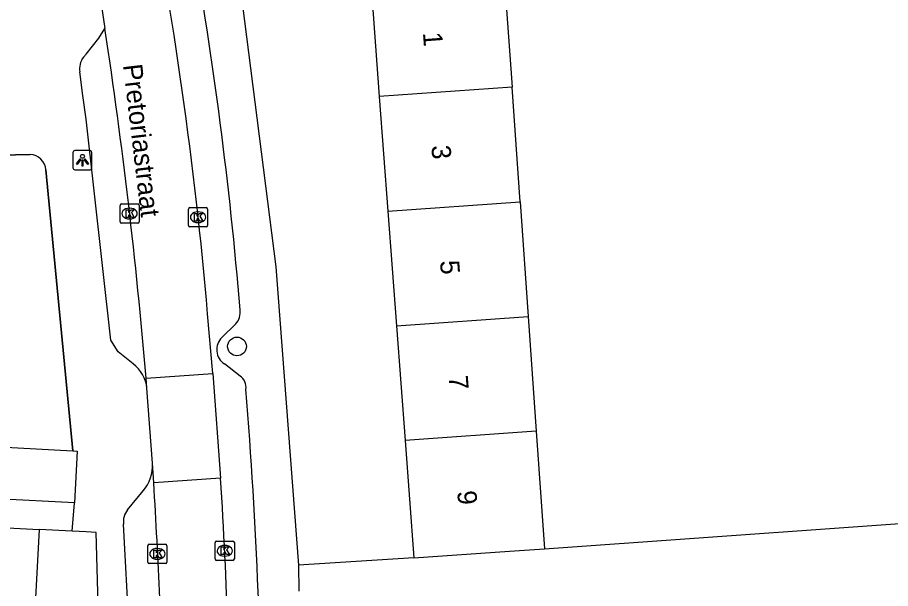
# Model space of a CAD drawing. Extents: x 163010 to 163853, y 382793 to 383982.
# Drawn here: x 163496.42 to 163541.99, y 383513.32 to 383543.12 of the extents above; entities that cross this region are included whole.
import ezdxf

# ---------------------------------------------------------------- set-up
doc = ezdxf.new("R2010")
doc.units = 0
for name, color, linetype in [('IMGEO_Boom', 7, 'Continuous'), ('IMGEO_Kolk', 7, 'Continuous'), ('IMGEO_Lichtpunt', 7, 'Continuous'), ('IMGEO_Muur', 7, 'Continuous'), ('IMGEO_Openbare_ruimte_label', 7, 'Continuous'), ('IMGEO_Pand', 7, 'Continuous'), ('IMGEO_Pand_nummerreeks', 7, 'Continuous'), ('IMGEO_Rijbaan_lokaal_open', 7, 'Continuous'), ('IMGEO_Voetpad_open', 7, 'Continuous')]:
    doc.layers.add(name, color=color, linetype=linetype)

msp = doc.modelspace()

# ---------------------------------------------------------------- linework, layer by layer
at = {"layer": 'IMGEO_Boom'}
msp.add_circle((163507.878, 383525.951), 0.489, dxfattribs=at)
at = {"layer": 'IMGEO_Kolk'}
for p, q in [((163501.772, 383532.46), (163501.772, 383533.312)), ((163501.847, 383533.386), (163502.699, 383533.386)), ((163502.26, 383533.166), (163502.285, 383533.166)), ((163502.773, 383533.312), (163502.773, 383532.46)), ((163505.344, 383532.269), (163505.344, 383533.121)), ((163505.419, 383533.195), (163506.271, 383533.195)), ((163506.345, 383533.121), (163506.345, 383532.269)), ((163505.832, 383532.975), (163505.857, 383532.975)), ((163502.699, 383532.386), (163501.847, 383532.386)), ((163502.283, 383532.606), (163502.258, 383532.606)), ((163506.271, 383532.195), (163505.419, 383532.195)), ((163505.855, 383532.415), (163505.83, 383532.415)), ((163506.814, 383515.787), (163507.666, 383515.787)), ((163503.222, 383514.701), (163503.222, 383515.553)), ((163503.297, 383515.627), (163504.149, 383515.627)), ((163503.71, 383515.407), (163503.735, 383515.407)), ((163504.223, 383515.553), (163504.223, 383514.701)), ((163506.739, 383514.861), (163506.739, 383515.713)), ((163507.227, 383515.567), (163507.252, 383515.567)), ((163507.74, 383515.713), (163507.74, 383514.861)), ((163503.733, 383514.847), (163503.708, 383514.847)), ((163507.25, 383515.007), (163507.225, 383515.007)), ((163504.149, 383514.627), (163503.297, 383514.627)), ((163507.666, 383514.787), (163506.814, 383514.787))]:
    msp.add_line(p, q, dxfattribs=at)
for points in [[(163501.772, 383532.46), (163501.772, 383533.312)], [(163501.847, 383533.386), (163502.699, 383533.386)], [(163502.093, 383533.086), (163502.216, 383533.086), (163502.216, 383532.935), (163502.346, 383533.086), (163502.51, 383533.086), (163502.364, 383532.935), (163502.517, 383532.686), (163502.365, 383532.686), (163502.28, 383532.85), (163502.216, 383532.783), (163502.216, 383532.686), (163502.093, 383532.686), (163502.093, 383533.086)], [(163502.773, 383533.312), (163502.773, 383532.46)], [(163505.344, 383532.269), (163505.344, 383533.121)], [(163505.419, 383533.195), (163506.271, 383533.195)], [(163506.345, 383533.121), (163506.345, 383532.269)], [(163505.665, 383532.895), (163505.788, 383532.895), (163505.788, 383532.744), (163505.918, 383532.895), (163506.082, 383532.895), (163505.936, 383532.744), (163506.089, 383532.495), (163505.937, 383532.495), (163505.852, 383532.659), (163505.788, 383532.592), (163505.788, 383532.495), (163505.665, 383532.495), (163505.665, 383532.895)], [(163502.699, 383532.386), (163501.847, 383532.386)], [(163506.271, 383532.195), (163505.419, 383532.195)], [(163506.814, 383515.787), (163507.666, 383515.787)], [(163503.222, 383514.701), (163503.222, 383515.553)], [(163503.297, 383515.627), (163504.149, 383515.627)], [(163503.543, 383515.327), (163503.666, 383515.327), (163503.666, 383515.176), (163503.796, 383515.327), (163503.96, 383515.327), (163503.814, 383515.176), (163503.967, 383514.927), (163503.815, 383514.927), (163503.73, 383515.091), (163503.666, 383515.024), (163503.666, 383514.927), (163503.543, 383514.927), (163503.543, 383515.327)], [(163504.223, 383515.553), (163504.223, 383514.701)], [(163506.739, 383514.861), (163506.739, 383515.713)], [(163507.06, 383515.487), (163507.183, 383515.487), (163507.183, 383515.336), (163507.313, 383515.487), (163507.477, 383515.487), (163507.331, 383515.336), (163507.484, 383515.087), (163507.332, 383515.087), (163507.247, 383515.251), (163507.183, 383515.184), (163507.183, 383515.087), (163507.06, 383515.087), (163507.06, 383515.487)], [(163507.74, 383515.713), (163507.74, 383514.861)], [(163504.149, 383514.627), (163503.297, 383514.627)], [(163507.666, 383514.787), (163506.814, 383514.787)]]:
    msp.add_lwpolyline(points, dxfattribs=at)
for centre, start, end in [((163501.849, 383533.31), 91.552, 178.448), ((163501.849, 383533.31), 91.552, 178.448), ((163502.697, 383533.31), 1.552, 88.448), ((163502.697, 383533.31), 1.552, 88.448), ((163505.421, 383533.119), 91.552, 178.448), ((163505.421, 383533.119), 91.552, 178.448), ((163506.269, 383533.119), 1.552, 88.448), ((163506.269, 383533.119), 1.552, 88.448), ((163501.849, 383532.462), 181.552, 268.448), ((163501.849, 383532.462), 181.552, 268.448), ((163502.697, 383532.462), 271.552, 358.448), ((163502.697, 383532.462), 271.552, 358.448), ((163505.421, 383532.271), 181.552, 268.448), ((163505.421, 383532.271), 181.552, 268.448), ((163506.269, 383532.271), 271.552, 358.448), ((163506.269, 383532.271), 271.552, 358.448), ((163506.816, 383515.711), 91.552, 178.448), ((163506.816, 383515.711), 91.552, 178.448), ((163507.664, 383515.711), 1.552, 88.448), ((163507.664, 383515.711), 1.552, 88.448), ((163503.299, 383515.551), 91.552, 178.448), ((163503.299, 383515.551), 91.552, 178.448), ((163504.147, 383515.551), 1.552, 88.448), ((163504.147, 383515.551), 1.552, 88.448), ((163506.816, 383514.863), 181.552, 268.448), ((163506.816, 383514.863), 181.552, 268.448), ((163507.664, 383514.863), 271.552, 358.448), ((163507.664, 383514.863), 271.552, 358.448), ((163503.299, 383514.703), 181.552, 268.448), ((163503.299, 383514.703), 181.552, 268.448), ((163504.147, 383514.703), 271.552, 358.448), ((163504.147, 383514.703), 271.552, 358.448)]:
    msp.add_arc(centre, 0.0765, start, end, dxfattribs=at)
for centre, major_axis, ratio, start_param, end_param in [((163502.259, 383532.886), (-0.387, 0.002), 0.722429, 4.712389, 7.853982), ((163502.284, 383532.886), (-0.39, 0.002), 0.717154, 1.570796, 4.712389), ((163505.831, 383532.695), (-0.387, 0.002), 0.722429, 4.712389, 7.853982), ((163505.856, 383532.695), (-0.39, 0.002), 0.717154, 1.570796, 4.712389), ((163503.709, 383515.127), (-0.387, 0.002), 0.722429, 4.712389, 7.853982), ((163503.734, 383515.127), (-0.39, 0.002), 0.717154, 1.570796, 4.712389), ((163507.226, 383515.287), (-0.387, 0.002), 0.722429, 4.712389, 7.853982), ((163507.251, 383515.287), (-0.39, 0.002), 0.717154, 1.570796, 4.712389)]:
    msp.add_ellipse(centre, major_axis=major_axis, ratio=ratio, start_param=start_param, end_param=end_param, dxfattribs=at)
at = {"layer": 'IMGEO_Lichtpunt'}
for p, q in [((163499.313, 383536.074), (163499.313, 383535.267)), ((163499.313, 383536.074), (163499.313, 383535.267)), ((163500.215, 383536.169), (163499.407, 383536.169)), ((163500.215, 383536.169), (163499.407, 383536.169)), ((163500.309, 383535.267), (163500.309, 383536.074)), ((163500.309, 383535.267), (163500.309, 383536.074)), ((163499.407, 383535.173), (163500.215, 383535.173)), ((163499.407, 383535.173), (163500.215, 383535.173))]:
    msp.add_line(p, q, dxfattribs=at)
for points in [[(163499.687, 383535.738), (163499.726, 383535.71), (163499.538, 383535.448), (163499.5, 383535.475), (163499.687, 383535.738)], [(163499.789, 383535.69), (163499.836, 383535.69), (163499.836, 383535.368), (163499.789, 383535.368), (163499.789, 383535.69)], [(163499.899, 383535.71), (163499.937, 383535.737), (163500.124, 383535.475), (163500.085, 383535.447), (163499.899, 383535.71)]]:
    msp.add_lwpolyline(points, dxfattribs=at)
msp.add_circle((163499.812, 383535.872), 0.0994, dxfattribs=at)
for centre, start, end in [((163499.407, 383536.074), 90, 180), ((163499.407, 383536.074), 90, 180), ((163500.215, 383536.074), 0, 90), ((163500.215, 383536.074), 0, 90), ((163499.407, 383535.267), 180, 270), ((163499.407, 383535.267), 180, 270), ((163500.215, 383535.267), 270, 0), ((163500.215, 383535.267), 270, 360)]:
    msp.add_arc(centre, 0.0946, start, end, dxfattribs=at)
at = {"layer": 'IMGEO_Muur'}
for points in [[(163495.553, 383535.925), (163497.078, 383535.976)], [(163497.902, 383535.16), (163499.302, 383520.499)]]:
    msp.add_lwpolyline(points, dxfattribs=at)
msp.add_arc((163497.024, 383535.097), 0.881, 4.1058, 86.4531, dxfattribs=at)
at = {"layer": 'IMGEO_Pand'}
for points in [[(163521.81, 383545.463), (163522.232, 383539.478)], [(163514.855, 383544.978), (163515.303, 383538.995)], [(163522.232, 383539.478), (163515.303, 383538.995)], [(163522.653, 383533.494), (163522.232, 383539.478)], [(163515.303, 383538.995), (163515.751, 383533.013)], [(163515.751, 383533.013), (163522.653, 383533.494)], [(163522.653, 383533.494), (163523.075, 383527.508)], [(163515.751, 383533.013), (163516.2, 383527.029)], [(163516.2, 383527.029), (163523.075, 383527.508)], [(163523.075, 383527.508), (163523.497, 383521.523)], [(163516.2, 383527.029), (163516.648, 383521.046)], [(163523.497, 383521.523), (163516.648, 383521.046)], [(163523.497, 383521.523), (163523.929, 383515.391)], [(163516.648, 383521.046), (163517.107, 383514.926)], [(163495.326, 383518.001), (163495.471, 383520.705), (163499.302, 383520.499)], [(163499.302, 383520.499), (163499.543, 383520.486), (163499.398, 383517.783)], [(163499.398, 383517.783), (163495.326, 383518.001)], [(163486.932, 383516.935), (163490.788, 383516.738), (163492.562, 383516.66), (163497.554, 383516.392)], [(163497.554, 383516.392), (163497.226, 383510.232)], [(163517.107, 383514.926), (163522.096, 383515.267), (163523.929, 383515.391)]]:
    msp.add_lwpolyline(points, dxfattribs=at)
at = {"layer": 'IMGEO_Rijbaan_lokaal_open'}
for points in [[(163500.573, 383545.187), (163500.683, 383544.547), (163500.988, 383542.539)], [(163506.625, 383524.546), (163506.345, 383527.649)], [(163503.135, 383524.301), (163506.625, 383524.546)], [(163506.625, 383524.546), (163507.025, 383519.081)], [(163503.179, 383523.779), (163503.135, 383524.301)], [(163503.461, 383519.858), (163503.179, 383523.779)], [(163503.529, 383518.836), (163503.461, 383519.858)], [(163507.025, 383519.081), (163503.529, 383518.836)]]:
    msp.add_lwpolyline(points, dxfattribs=at)
for centre, radius, start, end in [((163292.25, 383509.246), 214.885, 4.91282, 11.16839), ((163222.262, 383500.482), 281.881, 4.84735, 8.58071), ((163239.254, 383502.31), 268.296, 0.12697, 3.58377), ((163220.599, 383500.727), 283.509, 1.22641, 3.66224)]:
    msp.add_arc(centre, radius, start, end, dxfattribs=at)
at = {"layer": 'IMGEO_Voetpad_open'}
for points in [[(163506.931, 383550.484), (163507.016, 383550.077), (163508.041, 383544.723), (163509.905, 383530.105), (163511.083, 383514.533)], [(163499.863, 383541.043), (163500, 383541.211), (163500.675, 383542.039), (163500.988, 383542.539)], [(163502.455, 383525.036), (163501.681, 383525.664), (163501.29, 383526.275), (163500, 383537.81), (163499.84, 383539.045), (163499.677, 383540.279)], [(163497.078, 383535.976), (163495.553, 383535.925)], [(163499.302, 383520.499), (163497.902, 383535.16)], [(163507.095, 383526.415), (163507.816, 383527.126)], [(163508.036, 383524.407), (163507.229, 383525.042)], [(163523.929, 383515.391), (163547.847, 383517.09), (163548.116, 383519.453)], [(163502.164, 383517.419), (163502.976, 383518.415)], [(163499.283, 383516.308), (163499.398, 383517.783)], [(163502.349, 383506.152), (163502.247, 383511.179), (163501.959, 383516.682)], [(163495.001, 383468.496), (163498.306, 383468.297), (163499.269, 383476.172), (163500, 383484.061), (163500.597, 383494.077), (163500.664, 383500), (163500.756, 383508.121), (163500.533, 383516.238), (163500, 383516.268), (163499.283, 383516.308)], [(163499.283, 383516.308), (163497.554, 383516.392)], [(163517.107, 383514.926), (163511.083, 383514.533)], [(163511.083, 383514.533), (163511.108, 383513.187)]]:
    msp.add_lwpolyline(points, dxfattribs=at)
for centre, radius, start, end in [((163295.139, 383510.127), 213.641, 4.76177, 10.02576), ((163500.598, 383540.459), 0.938, 141.5434, 191.091), ((163497.024, 383535.097), 0.881, 4.1058, 86.4531), ((163507.095, 383527.751), 0.955, 319.0657, 6.6523), ((163507.685, 383525.78), 0.867, 132.8748, 238.2736), ((163501.375, 383523.577), 1.815, 6.3898, 53.4919), ((163507.667, 383523.831), 0.684, 350.1329, 57.3771), ((163234.14, 383501.699), 275.083, 0.18063, 4.59036), ((163501.408, 383519.745), 2.056, 319.6918, 3.1527), ((163502.899, 383516.818), 0.95, 140.7064, 188.2053)]:
    msp.add_arc(centre, radius, start, end, dxfattribs=at)

# ---------------------------------------------------------------- texts
at = {"layer": 'IMGEO_Openbare_ruimte_label'}
msp.add_text('Pretoriastraat', height=1, rotation=276.7768, dxfattribs=at).set_placement((163501.927, 383540.636))
at = {"layer": 'IMGEO_Pand_nummerreeks'}
for s, rotation, p in [('1', 274.2862, (163517.581, 383542.323)), ('3', 274.2855, (163518.022, 383536.426)), ('5', 274.2862, (163518.473, 383530.416)), ('7', 274.2862, (163518.923, 383524.405)), ('9', 274.2862, (163519.374, 383518.395))]:
    msp.add_text(s, height=1, rotation=rotation, dxfattribs=at).set_placement(p)

doc.saveas('drawing.dxf')
